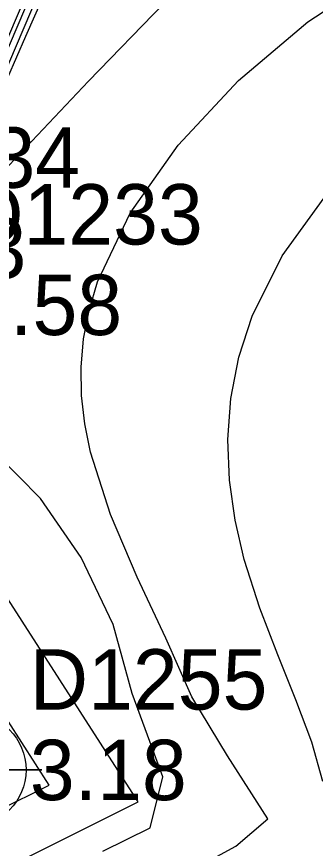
# Model space of a CAD drawing. Extents: x 2356077 to 2359823, y 225951 to 227822.
# Drawn here: x 2357726.71 to 2357739.1, y 226831.7 to 226866.15 of the extents above; entities that cross this region are included whole.
import ezdxf

# ---------------------------------------------------------------- set-up
doc = ezdxf.new("R2010")
doc.units = 0
for name, color, linetype in [('DTM Contours Major', 7, 'Continuous'), ('DTM Contours Minor', 7, 'Continuous'), ('Exist DTM Breakline', 7, 'Continuous'), ('Exist DTM Breakline Cogo Elevation', 7, 'Continuous'), ('Exist DTM Breakline Cogo Number', 7, 'Continuous'), ('Exist DTM Breakline Underwater', 7, 'Continuous'), ('Exist DTM Breakline Underwater Cogo Elevation', 7, 'Continuous'), ('Exist DTM Breakline Underwater Cogo Number', 7, 'Continuous'), ('Exist DTM Drainline', 7, 'Continuous'), ('Exist DTM Regular Point CELL', 7, 'Continuous'), ('Exist DTM Regular Point Cogo Elevation', 7, 'Continuous'), ('Exist DTM Regular Point Cogo Number', 7, 'Continuous')]:
    doc.layers.add(name, color=color, linetype=linetype)

msp = doc.modelspace()

# ---------------------------------------------------------------- linework, layer by layer
at = {"layer": 'DTM Contours Major'}
msp.add_lwpolyline([(2357728.065, 226834.322), (2357724.647, 226839.623), (2357723.625, 226837.816), (2357723.486, 226837.887), (2357723.328, 226837.881), (2357723.158, 226837.807), (2357722.983, 226837.672), (2357722.811, 226837.485), (2357722.65, 226837.253), (2357722.497, 226836.96), (2357722.374, 226836.635), (2357722.291, 226836.291), (2357722.257, 226835.94), (2357722.281, 226835.594), (2357722.371, 226835.265), (2357722.543, 226834.95), (2357722.625, 226834.574), (2357723.734, 226833.99), (2357723.824, 226832.212), (2357728.065, 226834.322)], dxfattribs=at)
at = {"layer": 'DTM Contours Minor'}
for points in [[(2357727.841, 226867.639), (2357723.004, 226856.316), (2357726.4, 226859.991), (2357729.687, 226863.482), (2357732.825, 226866.713), (2357735.775, 226869.608), (2357738.497, 226872.09), (2357740.952, 226874.083), (2357742.264, 226874.976), (2357743.408, 226875.699), (2357744.335, 226876.299), (2357744.995, 226876.823), (2357746.717, 226876.037), (2357749.217, 226874.948), (2357735.613, 226881.006), (2357733.858, 226881.579), (2357733.704, 226881.174), (2357733.666, 226881.013), (2357733.584, 226880.891), (2357732.701, 226878.823), (2357731.86, 226877.331), (2357728.876, 226870.331), (2357727.841, 226867.639)], [(2357734.107, 226830.87), (2357735.804, 226831.786), (2357737.136, 226832.923), (2357735.451, 226835.535), (2357733.976, 226837.978), (2357732.902, 226840.405), (2357731.713, 226842.938), (2357730.606, 226845.523), (2357729.777, 226848.105), (2357729.539, 226849.286), (2357729.409, 226850.459), (2357729.391, 226851.629), (2357729.491, 226852.8), (2357729.716, 226853.977), (2357730.071, 226855.164), (2357731.426, 226858.01), (2357733.415, 226860.828), (2357735.912, 226863.505), (2357738.791, 226865.93), (2357741.926, 226867.992)], [(2357727.362, 226867.207), (2357723.659, 226858.531), (2357722.816, 226856.477), (2357721.987, 226854.478), (2357721.232, 226852.719), (2357720.468, 226850.999), (2357719.687, 226849.308), (2357718.913, 226847.668), (2357718.139, 226846.075), (2357717.224, 226844.258), (2357716.562, 226842.982), (2357715.773, 226841.501), (2357714.994, 226840.105), (2357712.603, 226835.919), (2357711.676, 226834.383), (2357710.853, 226833.061), (2357710.247, 226832.11), (2357709.639, 226831.177)], [(2357727.012, 226866.846), (2357724.309, 226860.511), (2357723.418, 226858.413), (2357722.646, 226856.464), (2357721.854, 226854.548), (2357721.131, 226852.866), (2357720.382, 226851.204), (2357718.174, 226846.524), (2357717.445, 226845.067), (2357716.697, 226843.615), (2357716.322, 226842.901), (2357715.579, 226841.516), (2357714.844, 226840.195), (2357712.595, 226836.259), (2357711.663, 226834.711), (2357710.851, 226833.399), (2357710.078, 226832.182), (2357709.504, 226831.3)], [(2357739.405, 226834.466), (2357738.949, 226836.102), (2357738.295, 226837.856), (2357737.545, 226839.711), (2357736.796, 226841.65), (2357736.15, 226843.657), (2357735.771, 226845.293), (2357735.538, 226846.956), (2357735.474, 226848.639), (2357735.595, 226850.335), (2357735.923, 226852.039), (2357736.477, 226853.745), (2357737.729, 226856.239), (2357739.47, 226858.64)], [(2357730.288, 226831.576), (2357732.254, 226832.554), (2357732.774, 226834.659), (2357731.499, 226838.118), (2357730.718, 226840.966), (2357729.392, 226843.741), (2357727.705, 226846.192), (2357725.839, 226848.065)], [(2357731.756, 226833.624), (2357724.519, 226844.849), (2357723.55, 226843.939), (2357722.896, 226843.463), (2357722.141, 226843.279), (2357721.382, 226842.88), (2357720.632, 226842.3), (2357719.905, 226841.57), (2357719.216, 226840.725), (2357718.527, 226839.711), (2357717.937, 226838.631), (2357717.483, 226837.52), (2357717.201, 226836.41), (2357717.131, 226835.334), (2357717.075, 226834.278), (2357717.786, 226833.367), (2357718.534, 226832.541), (2357719.506, 226831.866), (2357720.656, 226831.361), (2357721.938, 226831.047), (2357722.778, 226829.156), (2357731.756, 226833.624)]]:
    msp.add_lwpolyline(points, dxfattribs=at)
at = {"layer": 'Exist DTM Breakline'}
msp.add_spline([(2357603.707, 226758.395), (2357634.69, 226779.787), (2357686.009, 226803.72), (2357722.082, 226854.21), (2357734.02, 226881.496)], degree=3, dxfattribs=at)
at = {"layer": 'Exist DTM Breakline Underwater'}
msp.add_spline([(2357599.673, 226759.537), (2357632.912, 226785.572), (2357686.254, 226809.636), (2357716.995, 226856.561), (2357730.688, 226885.555)], degree=3, dxfattribs=at)
at = {"layer": 'Exist DTM Drainline'}
msp.add_spline([(2357699.586, 226858.192), (2357670.366, 226820.782), (2357623.327, 226796.892), (2357587.218, 226772.268), (2357568.803, 226744.252), (2357555.19, 226717.62), (2357555.017, 226695.126), (2357553.473, 226672.759), (2357563.697, 226642.736), (2357576.526, 226627.993), (2357663.798, 226499.169), (2357732.721, 226415.647), (2357803.211, 226342.215), (2357874.586, 226264.309)], degree=3, dxfattribs=at)
at = {"layer": 'Exist DTM Regular Point CELL'}
msp.add_lwpolyline([(2357724.761, 226837.946), (2357724.761, 226831.946), (2357724.761, 226834.946), (2357727.761, 226834.946), (2357721.761, 226834.946)], dxfattribs=at)
msp.add_circle((2357724.761, 226834.946), 2.344, dxfattribs=at)

# ---------------------------------------------------------------- texts
at = {"layer": 'Exist DTM Breakline Cogo Elevation'}
msp.add_text('2.58', height=2.5, dxfattribs=at).set_placement((2357724.582, 226852.96))
at = {"layer": 'Exist DTM Breakline Cogo Number'}
msp.add_text('D1233', height=2.5, dxfattribs=at).set_placement((2357724.582, 226856.71))
at = {"layer": 'Exist DTM Breakline Underwater Cogo Elevation'}
msp.add_text('-3.63', height=2.5, dxfattribs=at).set_placement((2357719.495, 226855.311))
at = {"layer": 'Exist DTM Breakline Underwater Cogo Number'}
msp.add_text('D1234', height=2.5, dxfattribs=at).set_placement((2357719.495, 226859.061))
at = {"layer": 'Exist DTM Regular Point Cogo Elevation'}
msp.add_text('3.18', height=2.5, dxfattribs=at).set_placement((2357727.261, 226833.696))
at = {"layer": 'Exist DTM Regular Point Cogo Number'}
msp.add_text('D1255', height=2.5, dxfattribs=at).set_placement((2357727.261, 226837.446))

doc.saveas('drawing.dxf')
